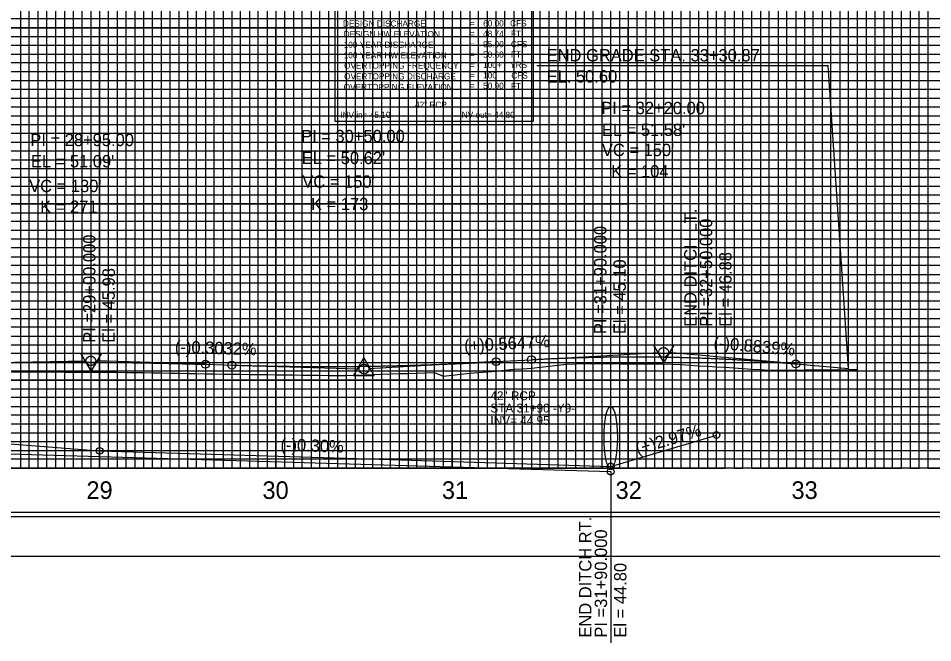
# Model space of a CAD drawing. Extents: x 2345490 to 2436403, y 465165 to 573888.
# Drawn here: x 2383534 to 2384053, y 536102 to 536456 of the extents above; entities that cross this region are included whole.
import ezdxf

# ---------------------------------------------------------------- set-up
doc = ezdxf.new("R2010")
doc.units = 0
for name, color, linetype in [('Old_Level_1', 7, 'Continuous'), ('Old_Level_18', 7, 'Continuous'), ('Old_Level_2', 7, 'Continuous'), ('Old_Level_3', 7, 'Continuous'), ('Old_Level_4', 7, 'Continuous'), ('Old_Level_41', 7, 'Continuous'), ('Old_Level_42', 7, 'Continuous'), ('Old_Level_43', 7, 'Continuous'), ('Old_Level_50', 7, 'Continuous'), ('Old_Level_51', 7, 'Continuous'), ('Old_Level_57', 7, 'Continuous'), ('Old_Level_62', 7, 'Continuous')]:
    doc.layers.add(name, color=color, linetype=linetype)

msp = doc.modelspace()

# ---------------------------------------------------------------- linework, layer by layer
at = {"layer": 'Old_Level_1'}
for points in [[(2383680.454, 536253.6785), (2383685.454, 536253.62033), (2383690.454, 536253.55578), (2383695.454, 536253.49124), (2383700.454, 536253.42669), (2383705.454, 536253.36214), (2383710.454, 536253.2976), (2383715.454, 536253.22994), (2383720.454, 536253.25297), (2383725.454, 536253.42887), (2383730.454, 536253.60478), (2383735.454, 536253.78069), (2383740.454, 536253.95659), (2383745.454, 536254.1325), (2383750.454, 536254.31484), (2383755.454, 536254.48784), (2383760.454, 536254.66083), (2383765.454, 536254.82741), (2383770.454, 536254.99261), (2383775.454, 536252.79663), (2383780.454, 536253.43032), (2383785.454, 536254.06693), (2383790.454, 536254.55305), (2383795.454, 536254.93863), (2383800.454, 536255.32421), (2383805.454, 536255.70979), (2383810.454, 536256.31013), (2383815.454, 536256.79564), (2383820.454, 536257.12311), (2383825.454, 536257.50225), (2383830.454, 536258.06573), (2383835.454, 536258.62922), (2383840.454, 536259.19271), (2383845.454, 536259.67311), (2383850.454, 536259.97813), (2383855.454, 536260.05146), (2383860.454, 536260.05683), (2383865.454, 536260.06219), (2383870.454, 536260.04752), (2383875.454, 536259.94191), (2383880.454, 536259.83629), (2383885.454, 536259.8374), (2383890.454, 536259.84486), (2383895.454, 536259.85232), (2383900.454, 536259.8328), (2383905.454, 536259.71603), (2383910.454, 536259.51471), (2383915.454, 536259.15985), (2383920.454, 536258.805), (2383925.454, 536258.47662), (2383930.454, 536258.21823), (2383935.454, 536257.95984), (2383940.454, 536257.64427), (2383945.454, 536257.29331), (2383950.454, 536256.94236), (2383955.454, 536256.63102), (2383960.454, 536256.38032), (2383965.454, 536256.31431), (2383970.454, 536256.33279), (2383975.454, 536256.36638), (2383980.454, 536256.41977), (2383985.454, 536256.47316), (2383990.454, 536256.51426), (2383995.454, 536256.53289), (2384000.454, 536256.55152), (2384005.454, 536256.58884), (2384010.454, 536256.64379)], [(2383530.454, 536255.3565), (2383535.454, 536255.33725), (2383540.454, 536255.31775), (2383545.454, 536255.29825), (2383550.454, 536255.279), (2383555.454, 536255.25625), (2383560.454, 536255.237), (2383565.454, 536255.218), (2383570.454, 536255.199), (2383575.454, 536255.18), (2383580.454, 536255.16075), (2383585.454, 536255.14175), (2383590.454, 536255.10725), (2383595.454, 536255.02825), (2383600.454, 536254.94925), (2383605.454, 536254.87025), (2383610.454, 536254.79125), (2383615.454, 536254.705), (2383620.454, 536254.6145), (2383625.454, 536254.5245), (2383630.454, 536254.4345), (2383635.454, 536254.3445), (2383640.454, 536254.25425), (2383645.454, 536254.16425), (2383650.454, 536254.08325), (2383655.454, 536254.0015), (2383660.454, 536253.937), (2383665.454, 536253.87225), (2383670.454, 536253.80775), (2383675.454, 536253.74325), (2383680.454, 536253.67875)]]:
    msp.add_lwpolyline(points, dxfattribs=at)
at = {"layer": 'Old_Level_18'}
msp.add_lwpolyline([(2384530.454, 537225.68175), (2383030.454, 537225.68175), (2383030.454, 536175.68175), (2384530.454, 536175.68175)], close=True, dxfattribs=at)
at = {"layer": 'Old_Level_2'}
for p, q in [((2383828.60925, 536429.22708), (2383993.96575, 536429.22708)), ((2384005.454, 536257.20056), (2383993.96575, 536429.22708)), ((2383825.454, 536262.24641), (2383897.70837, 536266.32665)), ((2383975.454, 536259.85231), (2383903.19332, 536266.23957)), ((2383510.454, 536260.43928), (2383572.70442, 536261.53337)), ((2383640.454, 536259.61073), (2383578.20274, 536261.49835)), ((2383640.454, 536259.61073), (2383655.454, 536259.15589)), ((2383655.454, 536259.15589), (2383727.70526, 536256.96505)), ((2383805.454, 536261.11699), (2383733.19963, 536257.03675)), ((2383805.454, 536261.11699), (2383825.454, 536262.24641)), ((2383975.454, 536259.85231), (2384005.454, 536257.20056))]:
    msp.add_line(p, q, dxfattribs=at)
for points in [[(2383906.51025, 536270.51195), (2383894.76775, 536270.49745), (2383900.65125, 536260.3792)], [(2383581.51025, 536265.61195), (2383569.76775, 536265.59745), (2383575.65125, 536255.4792)], [(2383724.52, 536253.2802), (2383736.2625, 536253.2802), (2383730.3915, 536263.40595)]]:
    msp.add_lwpolyline(points, close=True, dxfattribs=at)
for centre, radius in [((2383825.454, 536262.24641), 2.25), ((2383900.454, 536266.4817), 2.75), ((2383575.454, 536261.5817), 2.75), ((2383640.454, 536259.61073), 2.25), ((2383655.454, 536259.15589), 2.25), ((2383730.454, 536256.8817), 2.75), ((2383805.454, 536261.11699), 2.25), ((2383975.454, 536259.85231), 2.25)]:
    msp.add_circle(centre, radius, dxfattribs=at)
for points in [[(2383510.454, 536260.43928), (2383513.054, 536260.48373), (2383515.654, 536260.52569), (2383518.254, 536260.56516), (2383520.854, 536260.60214), (2383523.454, 536260.63663), (2383526.054, 536260.66862), (2383528.654, 536260.69813), (2383531.254, 536260.72515), (2383533.854, 536260.74967), (2383536.454, 536260.77171), (2383539.054, 536260.79125), (2383541.654, 536260.80831), (2383544.254, 536260.82287), (2383546.854, 536260.83494), (2383549.454, 536260.84453), (2383552.054, 536260.85162), (2383554.654, 536260.85622), (2383557.254, 536260.85833), (2383559.854, 536260.85794), (2383562.454, 536260.85507), (2383565.054, 536260.84971), (2383567.654, 536260.84186), (2383570.254, 536260.83151), (2383572.854, 536260.81868), (2383575.454, 536260.80335), (2383578.054, 536260.78554), (2383580.654, 536260.76523), (2383583.254, 536260.74243), (2383585.854, 536260.71714), (2383588.454, 536260.68936), (2383591.054, 536260.65909), (2383593.654, 536260.62633), (2383596.254, 536260.59108), (2383598.854, 536260.55334), (2383601.454, 536260.51311), (2383604.054, 536260.47038), (2383606.654, 536260.42517), (2383609.254, 536260.37747), (2383611.854, 536260.32727), (2383614.454, 536260.27458), (2383617.054, 536260.21941), (2383619.654, 536260.16174), (2383622.254, 536260.10158), (2383624.854, 536260.03893), (2383627.454, 536259.97379), (2383630.054, 536259.90616), (2383632.654, 536259.83604), (2383635.254, 536259.76343), (2383637.854, 536259.68833), (2383640.454, 536259.61073)], [(2383655.454, 536259.15589), (2383658.454, 536259.06753), (2383661.454, 536258.98437), (2383664.454, 536258.90642), (2383667.454, 536258.83368), (2383670.454, 536258.76615), (2383673.454, 536258.70382), (2383676.454, 536258.64671), (2383679.454, 536258.59479), (2383682.454, 536258.54809), (2383685.454, 536258.5066), (2383688.454, 536258.47031), (2383691.454, 536258.43923), (2383694.454, 536258.41335), (2383697.454, 536258.39269), (2383700.454, 536258.37723), (2383703.454, 536258.36698), (2383706.454, 536258.36194), (2383709.454, 536258.3621), (2383712.454, 536258.36748), (2383715.454, 536258.37806), (2383718.454, 536258.39384), (2383721.454, 536258.41484), (2383724.454, 536258.44104), (2383727.454, 536258.47245), (2383730.454, 536258.50907), (2383733.454, 536258.5509), (2383736.454, 536258.59793), (2383739.454, 536258.65017), (2383742.454, 536258.70762), (2383745.454, 536258.77028), (2383748.454, 536258.83814), (2383751.454, 536258.91121), (2383754.454, 536258.98949), (2383757.454, 536259.07298), (2383760.454, 536259.16167), (2383763.454, 536259.25557), (2383766.454, 536259.35468), (2383769.454, 536259.459), (2383772.454, 536259.56852), (2383775.454, 536259.68326), (2383778.454, 536259.8032), (2383781.454, 536259.92834), (2383784.454, 536260.0587), (2383787.454, 536260.19426), (2383790.454, 536260.33503), (2383793.454, 536260.48101), (2383796.454, 536260.63219), (2383799.454, 536260.78859), (2383802.454, 536260.95019), (2383805.454, 536261.11699)], [(2383825.454, 536262.24641), (2383828.454, 536262.41147), (2383831.454, 536262.56785), (2383834.454, 536262.71553), (2383837.454, 536262.85452), (2383840.454, 536262.98482), (2383843.454, 536263.10643), (2383846.454, 536263.21934), (2383849.454, 536263.32356), (2383852.454, 536263.4191), (2383855.454, 536263.50594), (2383858.454, 536263.58408), (2383861.454, 536263.65354), (2383864.454, 536263.71431), (2383867.454, 536263.76638), (2383870.454, 536263.80976), (2383873.454, 536263.84445), (2383876.454, 536263.87045), (2383879.454, 536263.88776), (2383882.454, 536263.89637), (2383885.454, 536263.89629), (2383888.454, 536263.88752), (2383891.454, 536263.87006), (2383894.454, 536263.84391), (2383897.454, 536263.80907), (2383900.454, 536263.76553), (2383903.454, 536263.7133), (2383906.454, 536263.65238), (2383909.454, 536263.58277), (2383912.454, 536263.50447), (2383915.454, 536263.41747), (2383918.454, 536263.32179), (2383921.454, 536263.21741), (2383924.454, 536263.10434), (2383927.454, 536262.98258), (2383930.454, 536262.85212), (2383933.454, 536262.71298), (2383936.454, 536262.56514), (2383939.454, 536262.40861), (2383942.454, 536262.24339), (2383945.454, 536262.06948), (2383948.454, 536261.88688), (2383951.454, 536261.69558), (2383954.454, 536261.49559), (2383957.454, 536261.28692), (2383960.454, 536261.06954), (2383963.454, 536260.84348), (2383966.454, 536260.60873), (2383969.454, 536260.36528), (2383972.454, 536260.11314), (2383975.454, 536259.85231)]]:
    msp.add_spline(points, degree=3, dxfattribs=at)
at = {"layer": 'Old_Level_3'}
for p, q in [((2383930.45395, 536219.48175), (2383930.45395, 536354.98212)), ((2383580.45389, 536210.48175), (2383580.45389, 536341.984)), ((2383870.45371, 536201.68175), (2383870.45371, 536342.15452)), ((2383230.45406, 536217.68175), (2383870.45371, 536198.68175)), ((2383430.45408, 536222.08175), (2383580.45389, 536210.48175)), ((2383870.45371, 536201.68175), (2383930.45395, 536219.48175)), ((2383580.45389, 536210.48175), (2383745.45414, 536205.48175)), ((2383745.45414, 536205.48175), (2383870.45371, 536201.68175)), ((2383870.45371, 536198.68175), (2383870.45371, 536101.5628))]:
    msp.add_line(p, q, dxfattribs=at)
for centre in [(2383930.45395, 536219.48175), (2383580.45389, 536210.48175), (2383870.45371, 536201.68175), (2383870.45371, 536198.68175)]:
    msp.add_circle(centre, 1.88794, dxfattribs=at)
msp.add_ellipse((2383870.45371, 536218.12572), major_axis=(0, -17.55603), ratio=0.215875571, dxfattribs=at)
at = {"layer": 'Old_Level_4'}
for p, q in [((2383714.02906, 536410.76019), (2383714.02906, 536485.76019)), ((2383826.52906, 536485.76019), (2383826.52906, 536410.76019)), ((2383826.52906, 536410.76019), (2383714.02906, 536410.76019))]:
    msp.add_line(p, q, dxfattribs=at)
msp.add_lwpolyline([(2383714.02906, 536410.76019), (2383826.52906, 536410.76019), (2383826.52906, 536397.54519), (2383714.02906, 536397.54519)], close=True, dxfattribs=at)
at = {"layer": 'Old_Level_41'}
msp.add_line((2384530.454, 536200.68175), (2383030.454, 536200.68175), dxfattribs=at)
for points in [[(2383555.454, 537225.68175), (2383555.454, 536200.68175), (2383605.454, 536200.68175), (2383605.454, 537225.68175)], [(2383580.454, 537225.68175), (2383580.454, 536200.68175), (2383630.454, 536200.68175), (2383630.454, 537225.68175)], [(2383655.454, 537225.68175), (2383655.454, 536200.68175), (2383705.454, 536200.68175), (2383705.454, 537225.68175)], [(2383680.454, 537225.68175), (2383680.454, 536200.68175), (2383730.454, 536200.68175), (2383730.454, 537225.68175)], [(2383755.454, 537225.68175), (2383755.454, 536200.68175), (2383805.454, 536200.68175), (2383805.454, 537225.68175)], [(2383780.454, 537225.68175), (2383780.454, 536200.68175), (2383830.454, 536200.68175), (2383830.454, 537225.68175)], [(2383855.454, 537225.68175), (2383855.454, 536200.68175), (2383905.454, 536200.68175), (2383905.454, 537225.68175)], [(2383880.454, 537225.68175), (2383880.454, 536200.68175), (2383930.454, 536200.68175), (2383930.454, 537225.68175)], [(2383955.454, 537225.68175), (2383955.454, 536200.68175), (2384005.454, 536200.68175), (2384005.454, 537225.68175)], [(2383980.454, 537225.68175), (2383980.454, 536200.68175), (2384030.454, 536200.68175), (2384030.454, 537225.68175)], [(2384530.454, 536450.68175), (2383030.454, 536450.68175), (2383030.454, 536500.68175), (2384530.454, 536500.68175)], [(2384530.454, 536425.68175), (2383030.454, 536425.68175), (2383030.454, 536375.68175), (2384530.454, 536375.68175)], [(2384530.454, 536325.68175), (2383030.454, 536325.68175), (2383030.454, 536275.68175), (2384530.454, 536275.68175)], [(2384530.454, 536250.68175), (2383030.454, 536250.68175), (2383030.454, 536300.68175), (2384530.454, 536300.68175)], [(2384530.454, 536225.68175), (2383030.454, 536225.68175)]]:
    msp.add_lwpolyline(points, dxfattribs=at)
at = {"layer": 'Old_Level_42'}
msp.add_lwpolyline([(2384530.454, 536350.68175), (2383030.454, 536350.68175), (2383030.454, 536400.68175), (2384530.454, 536400.68175)], dxfattribs=at)
at = {"layer": 'Old_Level_43'}
for points in [[(2383535.454, 537225.68175), (2383535.454, 536200.68175), (2383540.454, 536200.68175), (2383540.454, 537225.68175)], [(2383545.454, 537225.68175), (2383545.454, 536200.68175), (2383550.454, 536200.68175), (2383550.454, 537225.68175)], [(2383560.454, 537225.68175), (2383560.454, 536200.68175)], [(2383565.454, 537225.68175), (2383565.454, 536200.68175), (2383570.454, 536200.68175), (2383570.454, 537225.68175), (2383575.454, 537225.68175), (2383575.454, 536200.68175), (2383585.454, 536200.68175), (2383585.454, 537225.68175), (2383590.454, 537225.68175), (2383590.454, 536200.68175), (2383595.454, 536200.68175), (2383595.454, 537225.68175), (2383600.454, 537225.68175), (2383600.454, 536200.68175)], [(2383610.454, 536200.68175), (2383610.454, 537225.68175)], [(2383615.454, 537225.68175), (2383615.454, 536200.68175), (2383620.454, 536200.68175), (2383620.454, 537225.68175)], [(2383625.454, 537225.68175), (2383625.454, 536200.68175), (2383635.454, 536200.68175), (2383635.454, 537225.68175)], [(2383640.454, 537225.68175), (2383640.454, 536200.68175), (2383640.454, 536200.68175), (2383645.454, 536200.68175), (2383645.454, 537225.68175)], [(2383650.454, 537225.68175), (2383650.454, 536200.68175), (2383660.454, 536200.68175), (2383660.454, 537225.68175)], [(2383665.454, 537225.68175), (2383665.454, 536200.68175), (2383670.454, 536200.68175), (2383670.454, 537225.68175)], [(2383675.454, 537225.68175), (2383675.454, 536200.68175), (2383685.454, 536200.68175), (2383685.454, 537225.68175)], [(2383690.454, 537225.68175), (2383690.454, 536200.68175), (2383695.454, 536200.68175), (2383695.454, 537225.68175)], [(2383700.454, 537225.68175), (2383700.454, 536200.68175), (2383710.454, 536200.68175), (2383710.454, 537225.68175)], [(2383715.454, 537225.68175), (2383715.454, 536200.68175), (2383720.454, 536200.68175), (2383720.454, 537225.68175)], [(2383725.454, 537225.68175), (2383725.454, 536200.68175), (2383735.454, 536200.68175), (2383735.454, 537225.68175)], [(2383740.454, 537225.68175), (2383740.454, 536200.68175), (2383745.454, 536200.68175), (2383745.454, 537225.68175)], [(2383750.454, 537225.68175), (2383750.454, 536200.68175), (2383760.454, 536200.68175), (2383760.454, 537225.68175)], [(2383765.454, 537225.68175), (2383765.454, 536200.68175), (2383770.454, 536200.68175), (2383770.454, 537225.68175)], [(2383775.454, 537225.68175), (2383775.454, 536200.68175), (2383785.454, 536200.68175), (2383785.454, 537225.68175)], [(2383790.454, 537225.68175), (2383790.454, 536200.68175)], [(2383790.454, 536200.68175), (2383795.454, 536200.68175), (2383795.454, 537225.08175)], [(2383800.454, 537225.08175), (2383800.454, 536200.68175), (2383810.454, 536200.68175), (2383810.454, 537225.68175)], [(2383815.454, 537225.68175), (2383815.454, 536200.68175), (2383820.454, 536200.68175), (2383820.454, 537225.68175)], [(2383825.454, 537225.68175), (2383825.454, 536200.68175), (2383835.454, 536200.68175), (2383835.454, 537225.68175)], [(2383840.454, 537225.68175), (2383840.454, 536200.68175), (2383845.454, 536200.68175), (2383845.454, 537225.68175)], [(2383850.454, 537225.68175), (2383850.454, 536200.68175), (2383860.454, 536200.68175), (2383860.454, 537225.68175)], [(2383865.454, 537225.68175), (2383865.454, 536200.68175), (2383870.454, 536200.68175), (2383870.454, 537225.68175)], [(2383875.454, 537225.68175), (2383875.454, 536200.68175), (2383885.454, 536200.68175), (2383885.454, 537225.68175)], [(2383890.454, 537225.68175), (2383890.454, 536200.68175), (2383895.454, 536200.68175), (2383895.454, 537225.68175)], [(2383900.454, 537225.68175), (2383900.454, 536200.68175), (2383910.454, 536200.68175), (2383910.454, 537225.68175)], [(2383915.454, 537225.68175), (2383915.454, 536200.68175), (2383920.454, 536200.68175), (2383920.454, 537225.68175)], [(2383925.454, 537225.68175), (2383925.454, 536200.68175), (2383935.454, 536200.68175), (2383935.454, 537225.68175)], [(2383940.454, 537225.68175), (2383940.454, 536200.68175), (2383945.454, 536200.68175), (2383945.454, 537225.68175)], [(2383950.454, 537225.68175), (2383950.454, 536200.68175), (2383960.454, 536200.68175), (2383960.454, 537225.68175)], [(2383965.454, 537225.68175), (2383965.454, 536200.68175), (2383970.454, 536200.68175), (2383970.454, 537225.68175)], [(2383975.454, 537225.68175), (2383975.454, 536200.68175), (2383985.454, 536200.68175), (2383985.454, 537225.68175)], [(2383990.454, 537225.68175), (2383990.454, 536200.68175), (2383995.454, 536200.68175), (2383995.454, 537225.68175)], [(2384000.454, 537225.68175), (2384000.454, 536200.68175), (2384010.454, 536200.68175), (2384010.454, 537225.68175)], [(2384015.454, 537225.68175), (2384015.454, 536200.68175), (2384020.454, 536200.68175), (2384020.454, 537225.68175)], [(2384025.454, 537225.68175), (2384025.454, 536200.68175), (2384035.454, 536200.68175), (2384035.454, 537225.68175)], [(2384040.454, 537225.68175), (2384040.454, 536200.68175), (2384045.454, 536200.68175), (2384045.454, 537225.68175)], [(2384050.454, 537225.68175), (2384050.454, 536200.68175), (2384060.454, 536200.68175)], [(2384480.454, 536455.68175), (2383080.454, 536455.68175), (2383080.454, 536445.68175), (2384480.454, 536445.68175)], [(2384480.454, 536440.68175), (2383080.454, 536440.68175), (2383080.454, 536435.68175), (2384480.454, 536435.68175)], [(2384480.454, 536430.68175), (2383080.454, 536430.68175), (2383080.454, 536420.68175), (2384480.454, 536420.68175)], [(2384480.454, 536415.68175), (2383080.454, 536415.68175), (2383080.454, 536410.68175), (2384480.454, 536410.68175)], [(2384480.454, 536405.68175), (2383080.454, 536405.68175)], [(2383080.454, 536395.68175), (2384480.454, 536395.68175)], [(2384480.454, 536390.68175), (2383080.454, 536390.68175), (2383080.454, 536385.68175), (2384480.454, 536385.68175)], [(2384480.454, 536380.68175), (2383080.454, 536380.68175)], [(2383080.454, 536370.68175), (2384480.454, 536370.68175)], [(2384480.454, 536365.68175), (2383080.454, 536365.68175), (2383080.454, 536360.68175), (2384480.454, 536360.68175)], [(2384480.454, 536355.68175), (2383080.454, 536355.68175), (2383080.454, 536345.68175), (2384480.454, 536345.68175)], [(2384480.454, 536340.68175), (2383080.454, 536340.68175), (2383080.454, 536335.68175), (2384480.454, 536335.68175)], [(2384480.454, 536330.68175), (2383080.454, 536330.68175), (2383080.454, 536320.68175), (2384480.454, 536320.68175)], [(2384480.454, 536315.68175), (2383080.454, 536315.68175), (2383080.454, 536310.68175), (2384480.454, 536310.68175)], [(2384480.454, 536305.68175), (2383080.454, 536305.68175), (2383080.454, 536295.68175), (2384480.454, 536295.68175)], [(2384480.454, 536290.68175), (2383080.454, 536290.68175), (2383080.454, 536285.68175), (2384480.454, 536285.68175)], [(2384480.454, 536280.68175), (2383080.454, 536280.68175), (2383080.454, 536270.68175), (2384480.454, 536270.68175)], [(2384480.454, 536265.68175), (2383080.454, 536265.68175), (2383080.454, 536260.68175), (2384480.454, 536260.68175)], [(2384480.454, 536255.68175), (2383080.454, 536255.68175), (2383080.454, 536245.68175), (2384480.454, 536245.68175)], [(2384480.454, 536240.68175), (2383080.454, 536240.68175), (2383080.454, 536235.68175), (2384480.454, 536235.68175)], [(2384480.454, 536230.68175), (2383080.454, 536230.68175), (2383080.454, 536220.68175), (2384480.454, 536220.68175)], [(2384480.454, 536215.68175), (2383080.454, 536215.68175), (2383080.454, 536210.68175), (2384480.454, 536210.68175)], [(2384480.454, 536205.68175), (2383080.454, 536205.68175)]]:
    msp.add_lwpolyline(points, dxfattribs=at)
at = {"layer": 'Old_Level_50'}
msp.add_lwpolyline([(2384542.954, 537228.23175), (2382876.454, 537228.23175), (2382876.454, 536173.13175), (2384542.954, 536173.13175)], close=True, dxfattribs=at)
at = {"layer": 'Old_Level_51'}
msp.add_lwpolyline([(2384547.454, 537250.68175), (2382863.454, 537250.68175), (2382863.454, 536150.68175), (2384547.454, 536150.68175)], close=True, dxfattribs=at)
at = {"layer": 'Old_Level_57'}
for p, q in [((2381630.45425, 536450.682), (2383880.45375, 536450.682)), ((2383580.45375, 536200.682), (2383580.45375, 536450.682)), ((2383580.45375, 536200.782), (2383580.45375, 536450.682)), ((2383680.45375, 536200.682), (2383680.45375, 536450.682)), ((2383680.45375, 536200.782), (2383680.45375, 536450.682)), ((2383780.45375, 536200.682), (2383780.45375, 536450.682)), ((2383780.45375, 536200.782), (2383780.45375, 536450.682)), ((2383880.45375, 536200.682), (2383880.45375, 536450.682)), ((2383880.45375, 536200.782), (2383880.45375, 536450.682)), ((2381630.45425, 536400.682), (2383880.45375, 536400.682)), ((2381630.45425, 536350.682), (2383880.45375, 536350.682)), ((2381630.45425, 536300.682), (2383880.45375, 536300.682)), ((2381630.454, 536250.682), (2383880.45375, 536250.682)), ((2381630.45425, 536200.682), (2383880.45375, 536200.682))]:
    msp.add_line(p, q, dxfattribs=at)

# ---------------------------------------------------------------- texts
at = {"layer": 'Old_Level_2'}
for s, height, p in [('END GRADE STA. 33+30.87', 7.0000005, (2383834.09775, 536431.56333)), ('EL. 50.60', 7.000001, (2383834.09775, 536419.56333)), ('PI = 32+20.00', 7.0000005, (2383865.12362, 536401.6346)), ("EL = 51.58'", 7.0000005, (2383865.454, 536389.23328)), ('PI = 28+95.00', 7.0000005, (2383541.11476, 536383.49621)), ('PI = 30+50.00', 7.0000005, (2383694.79324, 536385.67546)), ("VC = 150'", 7.000001, (2383865.454, 536377.8231)), ("EL = 51.09'", 7.0000005, (2383541.44513, 536371.42527)), ("EL = 50.62'", 7.0000005, (2383695.12362, 536373.27415)), ('K = 104', 7.000001, (2383870.74004, 536365.72327)), ("VC = 130'", 7.000001, (2383540.454, 536357.37207)), ("VC = 150'", 7.000001, (2383695.454, 536359.8817)), ('K = 271', 7.000001, (2383546.73117, 536345.60262)), ('K = 173', 7.000001, (2383700.40966, 536347.12111))]:
    msp.add_text(s, height=height, dxfattribs=at).set_placement(p)
for s, rotation, p in [('(+)0.5647%', 3.2320937, (2383787.47185, 536266.62835)), ('(-)0.8839%', 354.9486506, (2383928.60628, 536268.55688)), ('(-)0.3032%', 358.2631763, (2383623.08493, 536266.12899))]:
    msp.add_text(s, height=7, rotation=rotation, dxfattribs=at).set_placement(p)
at = {"layer": 'Old_Level_3'}
for s, height, rotation, p in [('END DITCH LT.', 7.0000005, 90, (2383919.17505, 536280.9119)), ('PI =31+90.000', 7.0000005, 90, (2383868.04871, 536276.77094)), ('PI =32+50.000', 7.0000005, 90, (2383928.04895, 536280.9119)), ('PI =29+00.000', 7.0000005, 90, (2383578.04889, 536271.82658)), ('El = 46.88', 7.000001, 90, (2383939.04895, 536280.9119)), ('El = 45.10', 7.000001, 90, (2383879.04871, 536276.77094)), ('El = 45.98', 7.000001, 90, (2383589.04889, 536271.82658)), ('(+)2.97%', 7.000001, 16.5238043, (2383885.73642, 536208.20001)), ('(-)0.30%', 7.000001, 358.264298, (2383682.99788, 536210.55035)), ('END DITCH RT.', 7.0000005, 90, (2383859.51392, 536104.44625)), ('PI =31+90.000', 7.0000005, 90, (2383868.38783, 536104.44625)), ('El = 44.80', 7.000001, 90, (2383879.38783, 536104.44625))]:
    msp.add_text(s, height=height, rotation=rotation, dxfattribs=at).set_placement(p)
for s, height, p in [('42" RCP', 4.999999, (2383802.16818, 536239.26751)), ('STA 31+90 -Y9-', 4.9999995, (2383802.16818, 536232.26751)), ('INV= 44.95', 4.999999, (2383802.16818, 536225.26751))]:
    msp.add_text(s, height=height, dxfattribs=at).set_placement(p)
at = {"layer": 'Old_Level_4'}
for s, height, p in [('DESIGN DISCHARGE', 3.49995, (2383718.47906, 536451.31019)), ('=        ', 3.49995, (2383790.57906, 536451.41019)), ('60.00', 3.49995, (2383798.03956, 536451.40984)), ('CFS', 3.49995, (2383813.37906, 536451.48519)), ('DESIGN HW ELEVATION', 3.49995, (2383718.92906, 536445.31019)), ('=        ', 3.49995, (2383790.57906, 536445.51019)), ('48.74', 3.49995, (2383798.03956, 536445.50989)), ('FT', 3.49995, (2383813.85406, 536445.51019)), ('100 YEAR DISCHARGE', 3.49995, (2383718.92906, 536439.31019)), ('=        ', 3.49995, (2383790.57906, 536439.61019)), ('95.00', 3.49995, (2383798.03956, 536439.60994)), ('CFS', 3.49995, (2383813.85406, 536439.61019)), ('100 YEAR HW ELEVATION', 3.49995, (2383718.92906, 536433.31019)), ('=        ', 3.49995, (2383790.57906, 536433.71019)), ('50.60', 3.49995, (2383798.03956, 536433.70999)), ('FT', 3.49995, (2383813.85406, 536433.71019)), ('OVERTOPPING FREQUENCY', 3.49995, (2383719.15406, 536427.46019)), ('100+', 3.49995, (2383798.03956, 536427.81004)), ('YRS', 3.49995, (2383813.37906, 536427.86019)), ('=        ', 3.49995, (2383790.57906, 536427.81019)), ('100', 3.49995, (2383798.03956, 536421.91009)), ('CFS', 3.49995, (2383814.07906, 536421.83519)), ('OVERTOPPING DISCHARGE', 3.49995, (2383719.15406, 536421.33519)), ('=        ', 3.49995, (2383790.57906, 536421.91019)), ('OVERTOPPING ELEVATION', 3.49995, (2383718.92906, 536415.31019)), ('=        ', 3.49995, (2383790.57906, 536416.01019)), ('50.90', 3.49995, (2383798.03956, 536416.01014)), ('FT', 3.49995, (2383813.85406, 536415.81019)), ('42" RCP', 3.4998, (2383759.41831, 536405.26294)), ('INV in= 45.10', 3.4998, (2383716.96156, 536399.47219)), ('INV out= 44.80', 3.4998, (2383784.63831, 536399.47219))]:
    msp.add_text(s, height=height, dxfattribs=at).set_placement(p)
at = {"layer": 'Old_Level_62'}
for s, p in [('29', (2383572.9645, 536183.18175)), ('30', (2383672.8405, 536183.18175)), ('31', (2383774.67947, 536183.18175)), ('32', (2383873.2282, 536183.18175)), ('33', (2383973.06287, 536183.18175))]:
    msp.add_text(s, height=10.000001, dxfattribs=at).set_placement(p)

doc.saveas('drawing.dxf')
